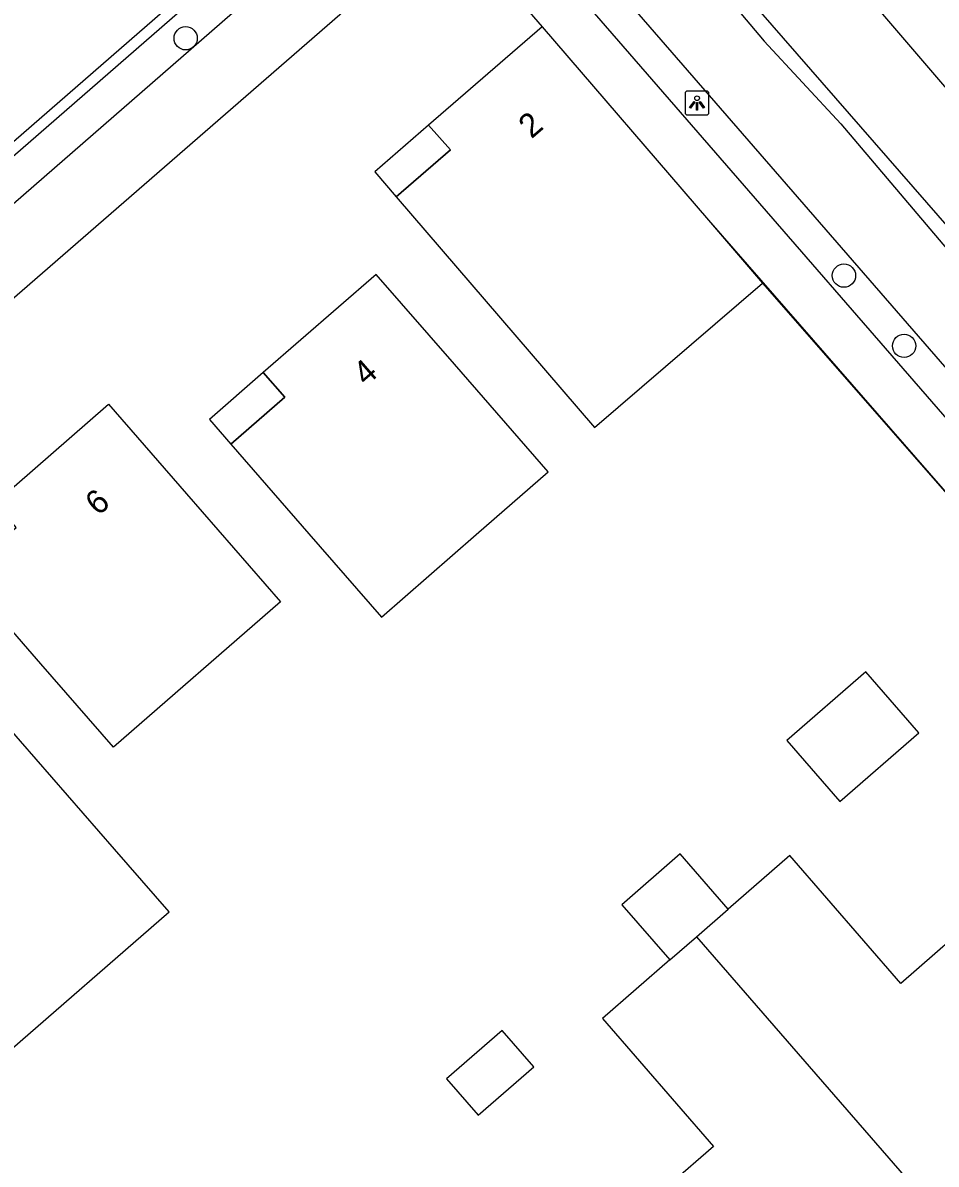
# Model space of a CAD drawing. Extents: x 155888 to 156864, y 383882 to 384671.
# Drawn here: x 156227.53 to 156265.92, y 384282.29 to 384330.24 of the extents above; entities that cross this region are included whole.
import ezdxf

# ---------------------------------------------------------------- set-up
doc = ezdxf.new("R2010")
doc.units = 0
for name, color, linetype in [('IMGEO_Boom', 7, 'Continuous'), ('IMGEO_Fietspad_gesloten', 7, 'Continuous'), ('IMGEO_Greppel_droge_sloot', 7, 'Continuous'), ('IMGEO_Lichtpunt', 7, 'Continuous'), ('IMGEO_Muur', 7, 'Continuous'), ('IMGEO_Pand', 7, 'Continuous'), ('IMGEO_Pand_nummerreeks', 7, 'Continuous'), ('IMGEO_Pand_overbouw', 7, 'Continuous'), ('IMGEO_Rijbaan_lokaal_gesloten', 7, 'Continuous'), ('IMGEO_Rijbaan_lokaal_open', 7, 'Continuous'), ('IMGEO_Voetpad_open', 7, 'Continuous')]:
    doc.layers.add(name, color=color, linetype=linetype)

msp = doc.modelspace()

# ---------------------------------------------------------------- linework, layer by layer
at = {"layer": 'IMGEO_Boom'}
for centre in [(156234.374, 384329.594), (156262.041, 384319.622), (156264.568, 384316.671)]:
    msp.add_circle(centre, 0.489, dxfattribs=at)
at = {"layer": 'IMGEO_Fietspad_gesloten'}
for points in [[(156249.797, 384339.996), (156255.055, 384333.785), (156258.691, 384329.477), (156261.912, 384325.993), (156263.306, 384324.351), (156280.478, 384304.105), (156290.275, 384292.985), (156298.297, 384283.879), (156305.293, 384275.816), (156311.875, 384268.489), (156315.179, 384264.541), (156318.171, 384261.203), (156320.09, 384258.879), (156321.923, 384256.464), (156326.364, 384251.411), (156332.796, 384244.497), (156335.908, 384240.888), (156338.817, 384237.517)], [(156293.476, 384284.503), (156248.065, 384336.788)]]:
    msp.add_lwpolyline(points, dxfattribs=at)
at = {"layer": 'IMGEO_Greppel_droge_sloot'}
msp.add_lwpolyline([(156368.15, 384206.984), (156368.644, 384207.432), (156368.479, 384208.305), (156348.499, 384230.919), (156348.753, 384231.201), (156332.451, 384250), (156298.666, 384288.958), (156288.071, 384302.223), (156284.501, 384306.304), (156253.839, 384342.093), (156250.888, 384339.475), (156281.665, 384304.177), (156300.438, 384282.682), (156328.888, 384250), (156346.712, 384229.424), (156347.42, 384229.84), (156366.826, 384207.656), (156368.15, 384206.984)], dxfattribs=at)
at = {"layer": 'IMGEO_Lichtpunt'}
for p, q in [((156256.269, 384327.373), (156255.461, 384327.373)), ((156256.269, 384327.373), (156255.461, 384327.373)), ((156255.367, 384327.278), (156255.367, 384326.471)), ((156255.367, 384327.278), (156255.367, 384326.471)), ((156256.363, 384326.471), (156256.363, 384327.278)), ((156256.363, 384326.471), (156256.363, 384327.278)), ((156255.461, 384326.377), (156256.269, 384326.377)), ((156255.461, 384326.377), (156256.269, 384326.377))]:
    msp.add_line(p, q, dxfattribs=at)
for points in [[(156255.741, 384326.942), (156255.78, 384326.914), (156255.592, 384326.652), (156255.554, 384326.679), (156255.741, 384326.942)], [(156255.843, 384326.894), (156255.89, 384326.894), (156255.89, 384326.572), (156255.843, 384326.572), (156255.843, 384326.894)], [(156255.953, 384326.914), (156255.991, 384326.941), (156256.178, 384326.679), (156256.139, 384326.651), (156255.953, 384326.914)]]:
    msp.add_lwpolyline(points, dxfattribs=at)
msp.add_circle((156255.866, 384327.076), 0.0994, dxfattribs=at)
for centre, start, end in [((156255.461, 384327.278), 90, 180), ((156255.461, 384327.278), 90, 180), ((156256.269, 384327.278), 0, 90), ((156256.269, 384327.278), 0, 90), ((156255.461, 384326.471), 180, 270), ((156255.461, 384326.471), 180, 270), ((156256.269, 384326.471), 270, 0), ((156256.269, 384326.471), 270, 360)]:
    msp.add_arc(centre, 0.0946, start, end, dxfattribs=at)
at = {"layer": 'IMGEO_Muur'}
msp.add_lwpolyline([(156256.341, 384321.946), (156271.067, 384305.073)], dxfattribs=at)
at = {"layer": 'IMGEO_Pand'}
for points in [[(156249.355, 384330.069), (156244.587, 384325.941), (156245.498, 384324.913), (156243.221, 384322.937), (156249.497, 384315.639), (156251.561, 384313.239), (156258.613, 384319.304)], [(156249.355, 384330.069), (156256.341, 384321.946), (156258.613, 384319.304)], [(156249.614, 384311.383), (156245.671, 384315.905), (156242.384, 384319.673), (156237.638, 384315.549), (156238.54, 384314.51), (156236.27, 384312.547), (156239.554, 384308.777), (156242.606, 384305.27), (156246.588, 384308.744), (156249.614, 384311.383)], [(156231.348, 384299.806), (156228.29, 384303.316), (156225.005, 384307.085), (156227.246, 384309.041), (156226.379, 384310.088), (156231.125, 384314.223), (156234.409, 384310.453), (156238.361, 384305.913), (156231.348, 384299.806)], [(156227.439, 384300.06), (156224.153, 384303.828), (156219.407, 384299.689), (156220.307, 384298.648), (156218.044, 384296.69), (156221.327, 384292.919), (156224.372, 384289.418), (156226.657, 384286.791), (156233.681, 384292.899), (156231.385, 384295.533), (156227.439, 384300.06)], [(156259.643, 384300.098), (156261.874, 384297.531), (156265.188, 384300.411), (156262.957, 384302.978), (156259.643, 384300.098)], [(156257.18, 384293.007), (156255.163, 384295.328), (156252.708, 384293.195), (156254.725, 384290.873)], [(156268.062, 384293.044), (156264.431, 384289.889), (156259.767, 384295.255), (156257.18, 384293.007)], [(156255.842, 384291.844), (156257.18, 384293.007)], [(156254.725, 384290.873), (156255.842, 384291.844)], [(156255.842, 384291.844), (156272.197, 384273.042)], [(156254.725, 384290.873), (156251.887, 384288.407), (156256.551, 384283.041), (156252.943, 384279.906)], [(156246.672, 384284.349), (156249.013, 384286.383), (156247.683, 384287.914), (156245.342, 384285.879), (156246.672, 384284.349)]]:
    msp.add_lwpolyline(points, dxfattribs=at)
at = {"layer": 'IMGEO_Pand_overbouw'}
for points in [[(156242.323, 384323.981), (156243.221, 384322.937), (156245.498, 384324.913), (156244.587, 384325.941)], [(156236.27, 384312.547), (156238.54, 384314.51), (156237.638, 384315.549), (156235.371, 384313.579)]]:
    msp.add_lwpolyline(points, close=True, dxfattribs=at)
at = {"layer": 'IMGEO_Rijbaan_lokaal_gesloten'}
msp.add_lwpolyline([(156146.522, 384255.236), (156148.027, 384256.477), (156195.701, 384297.922), (156241.611, 384337.864)], dxfattribs=at)
at = {"layer": 'IMGEO_Rijbaan_lokaal_open'}
msp.add_lwpolyline([(156148.331, 384256.132), (156196.003, 384297.575), (156241.908, 384337.514), (156242.433, 384337.97)], dxfattribs=at)
at = {"layer": 'IMGEO_Voetpad_open'}
for points in [[(156243.423, 384336.821), (156243.39, 384336.792), (156197.186, 384296.583), (156149.366, 384254.957), (156148.331, 384256.132)], [(156292.888, 384283.087), (156247.015, 384335.884)], [(156199.823, 384294.964), (156245.448, 384334.593)], [(156245.448, 384334.593), (156249.355, 384330.069)], [(156258.613, 384319.304), (156271.067, 384305.073)]]:
    msp.add_lwpolyline(points, dxfattribs=at)

# ---------------------------------------------------------------- texts
at = {"layer": 'IMGEO_Pand_nummerreeks'}
for s, rotation, p in [('2', 40.8863, (156248.908, 384325.344)), ('4', 40.9894, (156241.954, 384314.955)), ('6', 41.0643, (156230.699, 384309.502))]:
    msp.add_text(s, height=1, rotation=rotation, dxfattribs=at).set_placement(p)

doc.saveas('drawing.dxf')
